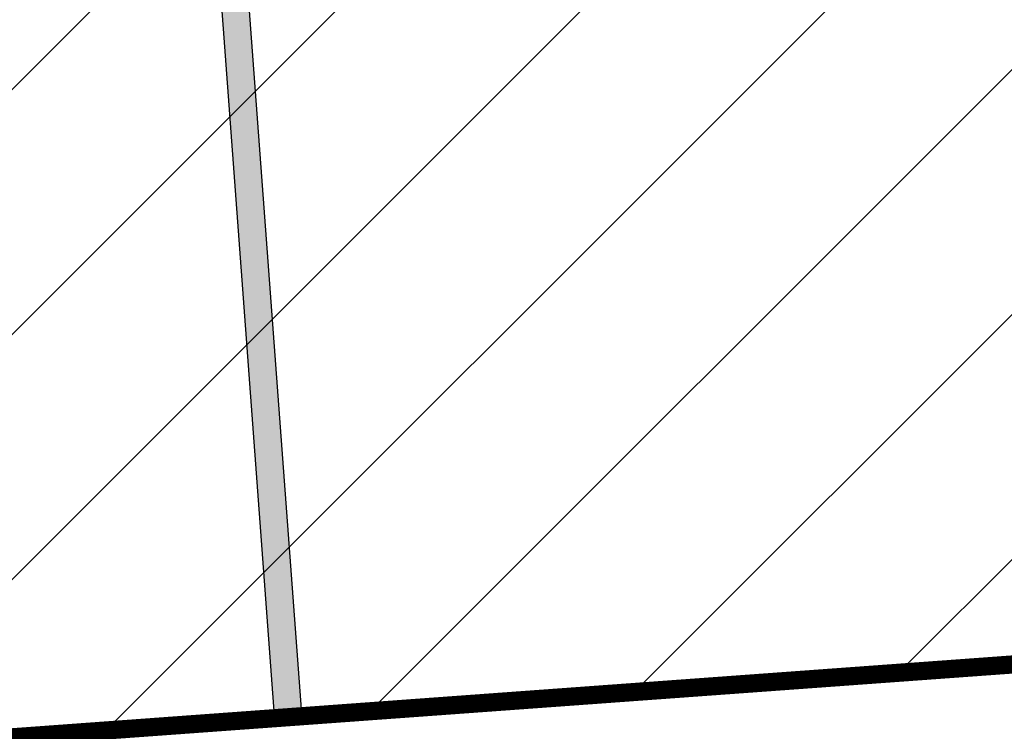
# Model space of a CAD drawing. Header units: millimetres. Extents: x 573132 to 957048, y 21042 to 318066.
# Tile 362 of 425: x 854168 to 856874, y 172322 to 174279. Entities that reach past the tile are written whole.
import ezdxf

# ---------------------------------------------------------------- set-up
doc = ezdxf.new("R2010")
doc.units = ezdxf.units.MM
doc.header["$LTSCALE"] = 2000
doc.layers.add('_NIBSC_A_parking-bays', color=7, linetype='Continuous')
doc.layers.add('_NIBSC_FM trees 3metre zone', color=210, linetype='Continuous')

msp = doc.modelspace()

# ---------------------------------------------------------------- hatches: boundary and pattern name
h = msp.add_hatch()
h.set_pattern_fill('ANSI31', color=2, scale=150)
h.set_pattern_definition([(45, (-73644.35, -3403.46), (-336.7596, 336.7596), [])])
h.paths.add_polyline_path([(864792.8, 173080.8), (864349.1, 178022.7), (865349.4, 178085.4), (864538.5, 189020.2), (812335.3, 185127), (812803, 179760.7), (810219.1, 179634.3), (810520.8, 174703.5), (813609.6, 174892.5), (813975.7, 169380.4)])
h = msp.add_hatch(color=7)
h.dxf.hatch_style = 1
h.paths.add_polyline_path([(854576, 177294), (854501.2, 177288.5), (854858.2, 172501.8), (854933, 172507.3)])
h = msp.add_hatch(color=7)
h.dxf.hatch_style = 1
h.paths.add_polyline_path([(854576.3, 177290.3), (854501.5, 177284.8), (854870.2, 172341), (854945, 172346.5)])
at = {"layer": '_NIBSC_FM trees 3metre zone'}
h = msp.add_hatch(dxfattribs=at)
h.set_pattern_fill('ANSI31', color=256, scale=1500)
h.set_pattern_definition([(45, (0, -300000), (-3367.596, 3367.596), [])])
h.paths.add_polyline_path([(593903.2, 232617.7), (679741.5, 243682.5), (730246.2, 249484.4), (739010, 251812.5), (755357.3, 259572.6), (798190.5, 265511.7), (811700.6, 266996.3), (863086.4, 275757), (876855.1, 143047.8), (913767.4, 142393.8), (912963.3, 130302.9), (912377.4, 121144.5), (904518.6, 98597.9), (903417.9, 94708.4), (895370.5, 63435.9), (848719, 56730), (841118.6, 53483.2), (784097.4, 45680.2), (763757.6, 42853.6), (670408.4, 24434.5), (665577.7, 34769.6), (663265.2, 39852.7), (610755, 158063.7), (608829.3, 162279.9), (603679.1, 173549.1), (597792.5, 194109.5)])
h.paths.add_polyline_path([(597181.3, 230015.5), (680104.5, 240704.4), (730805.4, 246528.9), (740047.1, 248984), (756226.7, 256664.5), (798560.4, 262534.3), (812116.9, 264024), (860432.9, 272261.3), (874145.3, 140095.4), (910565, 139450.1), (909969.7, 130498.2), (909409.7, 121745), (901656.3, 99500.9), (900521.5, 95490.8), (892963.6, 66120.8), (847902.5, 59643.5), (840311.6, 56400.8), (783687.5, 48652), (763260.4, 45813.4), (672131.7, 27832.4), (668302, 36025.9), (666001.5, 41082.8), (613490.4, 159295.9), (611558.1, 163526.3), (606501.3, 174591.3), (600750.4, 194677.7)], flags=16)

# ---------------------------------------------------------------- linework, layer by layer
at = {"color": 7}
for p, q in [((854870.2, 172341), (854500.8, 177294.1)), ((854945, 172346.5), (854575.6, 177299.7))]:
    msp.add_line(p, q, dxfattribs=at)
at = {"color": 7, "const_width": 50}
msp.add_lwpolyline([(812335.3, 185127), (864538.5, 189020.2), (865349.4, 178085.4), (864349.1, 178022.7), (864792.8, 173080.8), (813975.7, 169380.4), (813609.6, 174892.5), (810520.8, 174703.5), (810219.1, 179634.3), (812803, 179760.7), (812335.3, 185127)], dxfattribs=at)
at = {"layer": '_NIBSC_A_parking-bays'}
msp.add_line((837327.4, 171032.7), (864744.8, 173077.4), dxfattribs=at)

doc.saveas('drawing.dxf')
